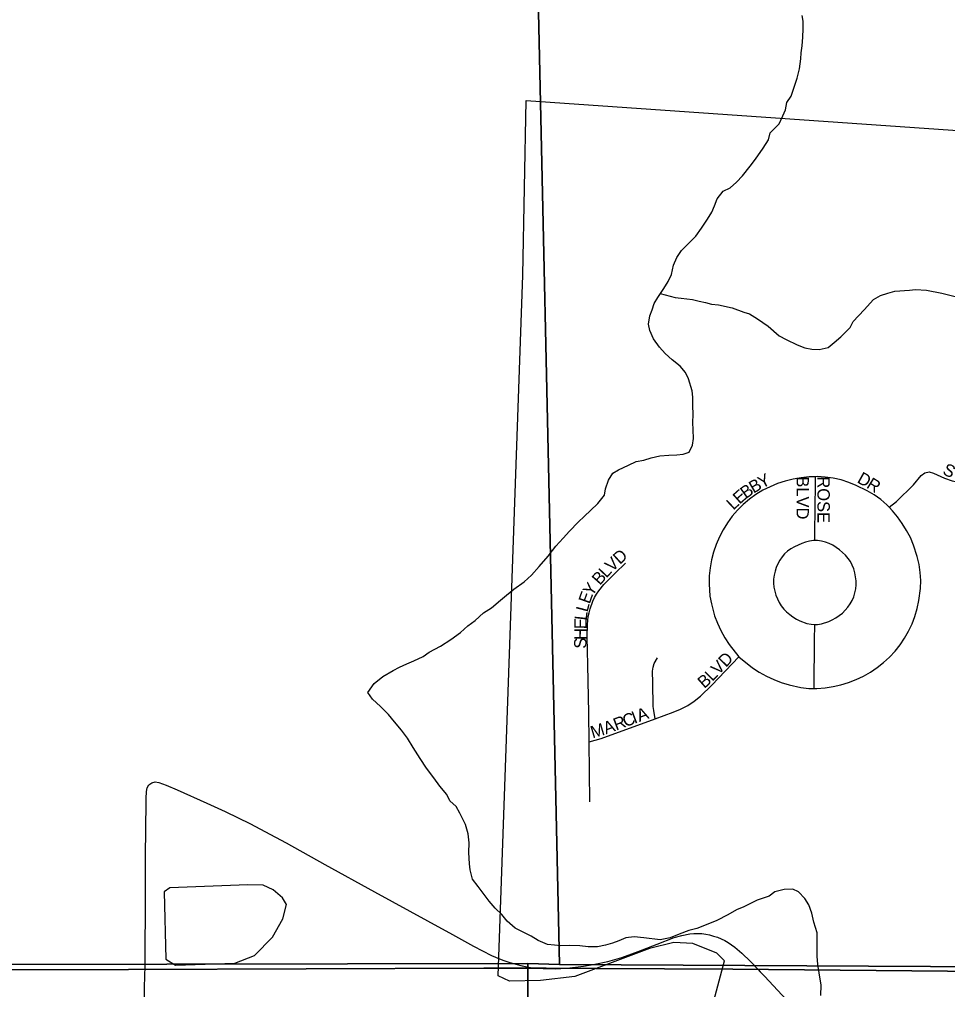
# Model space of a CAD drawing. Extents: x 1985906 to 2360102, y 891258 to 1222054.
# Drawn here: x 2112346 to 2116115, y 1025429 to 1029368 of the extents above; entities that cross this region are included whole.
import ezdxf

# ---------------------------------------------------------------- set-up
doc = ezdxf.new("R2010")
doc.units = 0
for name, color, linetype in [('GM_X_City_Street', 7, 'Continuous'), ('GM_X_City_Street_Text', 7, 'Continuous'), ('GM_X_Corporation', 7, 'Continuous'), ('GM_X_Minor_Lake', 7, 'Continuous'), ('GM_X_Minor_River', 7, 'Continuous'), ('GM_X_Section', 7, 'Continuous'), ('GM_X_Township', 7, 'Continuous'), ('GM_X_Township_Road', 7, 'Continuous')]:
    doc.layers.add(name, color=color, linetype=linetype)

msp = doc.modelspace()

# ---------------------------------------------------------------- linework, layer by layer
at = {"layer": 'GM_X_City_Street'}
for points in [[(2115878.5, 1027387), (2115908, 1027410.9), (2115976.4, 1027478.3), (2116008.4, 1027515.9), (2116022.9, 1027526.7), (2116041.1, 1027530.6), (2116058.7, 1027525.9), (2116103.1, 1027504.7), (2116133.8, 1027494.8), (2116165.5, 1027487.8), (2116197.6, 1027483.6), (2116230.1, 1027481.8), (2116262.6, 1027482.5), (2116360.6, 1027490.5), (2116540.5, 1027507.9), (2116851, 1027538), (2117063.4, 1027558.2), (2117161.7, 1027567.1), (2117214.4, 1027571.9)], [(2115579, 1027511.3), (2115552.9, 1027510.4), (2115520.2, 1027507.1), (2115487.9, 1027501.7), (2115456.1, 1027493.5), (2115424.9, 1027483.1), (2115394.5, 1027470.7), (2115365.1, 1027456), (2115337, 1027439), (2115310.6, 1027419.5), (2115285.7, 1027398.1), (2115262.2, 1027375.1), (2115240.7, 1027350.4), (2115221.1, 1027324), (2115204.1, 1027295.9), (2115189.1, 1027266.7), (2115176.2, 1027236.5), (2115165.5, 1027205.4), (2115157.1, 1027173.7), (2115151.2, 1027141.4), (2115147.9, 1027108.7), (2115147.6, 1027075.8), (2115150.6, 1027026.7), (2115156.1, 1026994.3), (2115169.5, 1026946.9), (2115180.7, 1026916), (2115194.4, 1026886.2), (2115210.3, 1026857.5), (2115228.2, 1026829.9), (2115267.7, 1026779.7)], [(2115576.2, 1027251.5), (2115576.6, 1027283.1), (2115578.7, 1027483), (2115579, 1027511.3)], [(2115878.5, 1027387), (2115868.5, 1027396.5), (2115843.7, 1027418), (2115817, 1027437.1), (2115788.6, 1027453.5), (2115744.4, 1027475.2), (2115714.2, 1027488), (2115683, 1027498), (2115651, 1027505), (2115618.5, 1027509.7), (2115585.7, 1027511.5), (2115579, 1027511.3)], [(2115573.9, 1026651.5), (2115585, 1026651.4), (2115617.8, 1026653.9), (2115650.3, 1026658.7), (2115682.2, 1026666.5), (2115713.6, 1026676.2), (2115744.2, 1026687.8), (2115774, 1026701.7), (2115802.6, 1026717.6), (2115829.9, 1026735.9), (2115855.7, 1026756.1), (2115879.8, 1026778.5), (2115901.9, 1026802.6), (2115922.5, 1026828.2), (2115941, 1026855.3), (2115957.3, 1026883.8), (2115971.3, 1026913.6), (2115983, 1026944.2), (2115992.2, 1026975.7), (2115998.8, 1027007.9), (2116004.9, 1027056.8), (2116006.3, 1027089.6), (2116004.6, 1027122.4), (2115999.4, 1027154.9), (2115991.6, 1027186.8), (2115976.6, 1027233.7), (2115964.3, 1027264.2), (2115949.1, 1027293.3), (2115931.6, 1027321), (2115912.3, 1027347.7), (2115891.4, 1027373), (2115878.5, 1027387)], [(2115576.2, 1027251.5), (2115571, 1027251.5), (2115554.7, 1027249.3), (2115538.8, 1027245.4), (2115523.3, 1027240), (2115493.3, 1027226.8), (2115479.1, 1027218.7), (2115465.8, 1027209.1), (2115453.8, 1027197.9), (2115443.1, 1027185.6), (2115433.7, 1027172.2), (2115425.9, 1027157.8), (2115419.7, 1027142.6), (2115414.7, 1027127), (2115411, 1027111), (2115408.8, 1027094.8), (2115408.4, 1027078.4), (2115410.1, 1027062.2), (2115413.6, 1027046.1), (2115418.3, 1027030.5), (2115424.2, 1027015.2), (2115431.4, 1027000.4), (2115440.1, 1026986.5), (2115450.3, 1026973.7), (2115461.8, 1026962.1), (2115474.2, 1026951.4), (2115487.5, 1026941.8), (2115501.4, 1026933.2), (2115516, 1026925.7), (2115543.5, 1026915.5), (2115561.4, 1026912.4), (2115575.9, 1026911.7)], [(2115575.9, 1026911.7), (2115586.6, 1026911.7), (2115603.1, 1026914), (2115632.6, 1026923), (2115647.4, 1026930), (2115661.7, 1026938), (2115675.4, 1026947.1), (2115688.1, 1026957.4), (2115699.8, 1026968.9), (2115710.4, 1026981.3), (2115719.9, 1026994.7), (2115728, 1027009), (2115734.5, 1027024), (2115739.4, 1027039.6), (2115742.6, 1027055.7), (2115744.1, 1027072), (2115743.8, 1027088.4), (2115742, 1027104.7), (2115738.8, 1027120.8), (2115734.5, 1027136.6), (2115728.5, 1027151.8), (2115720.8, 1027166.3), (2115711.5, 1027179.7), (2115700.8, 1027192.2), (2115689.3, 1027203.9), (2115676.9, 1027214.5), (2115663.6, 1027224.1), (2115649.5, 1027232.5), (2115634.7, 1027239.6), (2115619.3, 1027245), (2115603.5, 1027249), (2115587.3, 1027251.5), (2115576.2, 1027251.5)], [(2114660, 1026434.3), (2114658.4, 1026551), (2114655, 1026747.1), (2114652.4, 1026861.4), (2114653.1, 1026910.4), (2114656.5, 1026942.9), (2114659.8, 1026958.9), (2114664, 1026974.7), (2114675.3, 1027005.4), (2114682.1, 1027020.2), (2114689.9, 1027034.5), (2114698.9, 1027048.2), (2114719.7, 1027073.4), (2114765.6, 1027119.9), (2114807.9, 1027160.1)], [(2115573.9, 1026651.5), (2115574, 1026660.9), (2115575, 1026845.5), (2115575.9, 1026911.7)], [(2114928.3, 1026528.2), (2114922.7, 1026562.4), (2114920.1, 1026578.2), (2114917.9, 1026673.9), (2114917.2, 1026722.2), (2114919.3, 1026737.3), (2114924.2, 1026752.9), (2114937.1, 1026775.4)], [(2114928.3, 1026528.2), (2115001.3, 1026555.5), (2115031.2, 1026567.9), (2115060, 1026582.3), (2115086.8, 1026599.8), (2115111.8, 1026620.1), (2115158.6, 1026665.2), (2115267.7, 1026779.7)], [(2115267.7, 1026779.7), (2115323.2, 1026734.9), (2115350.8, 1026717.1), (2115379.7, 1026701.5), (2115409.5, 1026687.5), (2115440, 1026675.5), (2115471.5, 1026666.1), (2115519.7, 1026655.7), (2115552.2, 1026651.5), (2115573.9, 1026651.5)], [(2114660, 1026434.3), (2114709, 1026448.3), (2114928.3, 1026528.2)], [(2114663.2, 1026191.6), (2114660, 1026434.3)], [(2115280, 1025576.4), (2115315.5, 1025542.9), (2115346.2, 1025510.3)], [(2115346.2, 1025510.3), (2115354.8, 1025501), (2115371.5, 1025483.3), (2115460.9, 1025387.3), (2115527.4, 1025315), (2115596.7, 1025245.6), (2115642.2, 1025196.4), (2115673, 1025163.8), (2115699.6, 1025138.9), (2115739.1, 1025108), (2115779.4, 1025080.6), (2115872.8, 1025019.6), (2115914.7, 1024994.5), (2115943.8, 1024980.3), (2115959, 1024974.6), (2115974.6, 1024970.1), (2115990.6, 1024966.9), (2116006.8, 1024965), (2116023.1, 1024964), (2116088.7, 1024963.9), (2116203.4, 1024964.1), (2116299.1, 1024961.3)]]:
    msp.add_lwpolyline(points, dxfattribs=at)
at = {"layer": 'GM_X_Corporation'}
msp.add_lwpolyline([(2115085.8, 1025084.1), (2115209.6, 1025545.5), (2115178.7, 1025576.4), (2115080.3, 1025615.3), (2115004.3, 1025620.4), (2114904.7, 1025595.2), (2114602.1, 1025481.6), (2114462.4, 1025465.9), (2114336.5, 1025462.4), (2114291.1, 1025484.5), (2114391.2, 1028330), (2114403.7, 1029039.1), (2117246.2, 1028840.6)], dxfattribs=at)
at = {"layer": 'GM_X_Minor_Lake'}
for points in [[(2112956.8, 1025842.1), (2112934.9, 1025825.9), (2112940.8, 1025551.6), (2112980.9, 1025527.9), (2113220.8, 1025535.7), (2113300.6, 1025566.4), (2113374.1, 1025641), (2113415.6, 1025715.4), (2113431.2, 1025773.6), (2113415, 1025801.5), (2113376.8, 1025833.2), (2113336.6, 1025852.9), (2113274.6, 1025854.5)], [(2113274.6, 1025854.5), (2112956.8, 1025842.1)]]:
    msp.add_lwpolyline(points, dxfattribs=at)
at = {"layer": 'GM_X_Minor_River'}
for points in [[(2114921.4, 1028070.7), (2114906.9, 1028104.6), (2114900.5, 1028130.6), (2114906.1, 1028164.8), (2114915.8, 1028188.9), (2114923.5, 1028215.1), (2114939.3, 1028239.4), (2114962.9, 1028275.8), (2114980.6, 1028304.1), (2114994.3, 1028332.4), (2115001.8, 1028370.6), (2115015.5, 1028400.9), (2115035.2, 1028429.2), (2115092.7, 1028488.2), (2115116.3, 1028520.6), (2115140, 1028557), (2115157.7, 1028585.3), (2115169.4, 1028611.5), (2115179.1, 1028639.7), (2115204.8, 1028670.2), (2115232.7, 1028684.6), (2115258.5, 1028707), (2115282.3, 1028733.4), (2115313.9, 1028771.9), (2115335.6, 1028800.3), (2115367.2, 1028844.8), (2115388.8, 1028879.2), (2115394.5, 1028907.3), (2115432.1, 1028943.9), (2115445.8, 1028976.2), (2115457.5, 1029000.4), (2115463.2, 1029030.6), (2115480.9, 1029056.9), (2115494.4, 1029097.2), (2115504, 1029129.4), (2115513.6, 1029167.7), (2115519.1, 1029207.9), (2115520.8, 1029231.9), (2115524.4, 1029260.1), (2115528, 1029296.2), (2115529.6, 1029330.3), (2115529.2, 1029360.4), (2115524.8, 1029384.4)], [(2114949, 1028254.4), (2115009.5, 1028238.3), (2115033.7, 1028236.7), (2115079.9, 1028231.3), (2115106.1, 1028223.6), (2115132.3, 1028217.9), (2115156.5, 1028212.2), (2115184.6, 1028208.6), (2115241, 1028197.3), (2115287.4, 1028179.9), (2115311.6, 1028172.2), (2115344, 1028152.5), (2115386.6, 1028123), (2115431.3, 1028083.5), (2115459.6, 1028067.8), (2115504, 1028046.4), (2115536.3, 1028034.8), (2115564.5, 1028029.1), (2115594.6, 1028027.5), (2115630.7, 1028036), (2115654.5, 1028056.4), (2115682.3, 1028078.8), (2115720, 1028117.4), (2115731.7, 1028141.7), (2115777.3, 1028188.4), (2115814.9, 1028231), (2115842.8, 1028247.4), (2115872.8, 1028255.9), (2115900.8, 1028264.3), (2115961, 1028269.1), (2115985.1, 1028271.4), (2116029.3, 1028268), (2116091.7, 1028256.8), (2116146.1, 1028243.5)], [(2114780.3, 1025626), (2114754.3, 1025617.6), (2114726.3, 1025609.2), (2114694.3, 1025602.8), (2114656.1, 1025602.3), (2114622, 1025605.8), (2114579.8, 1025607.3), (2114545.6, 1025606.8), (2114519.5, 1025608.5), (2114491.3, 1025612.1), (2114453, 1025627.6), (2114424.6, 1025645.3), (2114386.2, 1025664.8), (2114360, 1025678.5), (2114327.5, 1025706.2), (2114305, 1025734), (2114278.6, 1025759.7), (2114254.1, 1025787.4), (2114233.7, 1025815.2), (2114209.2, 1025847), (2114186.7, 1025876.8), (2114176.2, 1025914.7), (2114173.8, 1025938.8), (2114171.2, 1025984.9), (2114172.7, 1026025), (2114168.2, 1026061), (2114157.7, 1026099), (2114135, 1026144.8), (2114120.6, 1026172.7), (2114094.2, 1026194.4), (2114081.8, 1026220.3), (2114053.3, 1026254.1), (2114028.7, 1026287.8), (2114000.1, 1026327.6), (2113973.5, 1026367.3), (2113944.8, 1026411), (2113922.2, 1026448.9), (2113897.7, 1026482.6), (2113869.2, 1026516.3), (2113844.7, 1026546.1), (2113812.1, 1026577.8), (2113779.6, 1026607.4), (2113761.2, 1026635.2), (2113786.8, 1026671.7), (2113822.6, 1026700.2), (2113864.4, 1026724.9), (2113890.4, 1026737.2), (2113920.3, 1026751.7), (2113948.3, 1026764.1), (2113986.2, 1026780.6), (2114010.1, 1026799), (2114055.9, 1026823.7), (2114097.8, 1026850.3), (2114137.6, 1026878.9), (2114167.3, 1026905.4), (2114197.2, 1026927.8), (2114230.9, 1026958.4), (2114262.8, 1026978.9), (2114300.5, 1027009.4), (2114324.4, 1027029.8), (2114354.2, 1027054.3), (2114396, 1027084.9), (2114425.7, 1027111.4), (2114457.4, 1027145.9), (2114493, 1027188.5), (2114524.6, 1027229), (2114554.3, 1027261.5), (2114580.1, 1027290), (2114615.7, 1027326.5), (2114641.5, 1027350.9), (2114665.3, 1027373.3), (2114695.1, 1027401.8), (2114722.7, 1027436.3), (2114726.4, 1027462.4), (2114738, 1027496.6), (2114755.7, 1027525), (2114779.6, 1027539.3), (2114819.6, 1027557.9), (2114851.5, 1027572.4), (2114881.5, 1027578.8), (2114911.6, 1027587.2), (2114947.6, 1027595.7), (2114983.7, 1027598.2), (2115015.8, 1027600.6), (2115041.9, 1027603), (2115065.9, 1027611.3), (2115079.6, 1027639.6), (2115083.2, 1027665.7), (2115082.8, 1027701.8), (2115080.4, 1027731.8), (2115082, 1027764), (2115081.5, 1027800.1), (2115081.1, 1027834.2), (2115078.7, 1027860.2), (2115064, 1027908.1), (2115051.7, 1027934), (2115029.2, 1027959.8), (2114996.8, 1027985.4), (2114968.3, 1028011.2), (2114945.9, 1028036.9), (2114921.4, 1028070.7)], [(2115600.5, 1025404.3), (2115602, 1025446.4), (2115593.3, 1025496.4), (2115588.8, 1025530.5), (2115586.4, 1025564.5), (2115585.2, 1025658.8), (2115572.6, 1025702.7), (2115564.1, 1025738.7), (2115551.6, 1025772.7), (2115535.2, 1025798.5), (2115510.7, 1025826.2), (2115486.5, 1025836), (2115452.4, 1025835.5), (2115414.3, 1025825), (2115390.5, 1025808.6), (2115342.5, 1025791.9), (2115288.6, 1025765.1), (2115258.6, 1025752.7), (2115222.8, 1025732.2), (2115178.9, 1025709.5), (2115134.9, 1025690.9), (2115097, 1025676.3), (2115065, 1025667.9), (2115025, 1025653.3), (2114989, 1025638.8), (2114949, 1025630.2), (2114882.6, 1025639.4), (2114842.4, 1025642.9), (2114808.3, 1025638.4), (2114780.3, 1025626)]]:
    msp.add_lwpolyline(points, dxfattribs=at)
at = {"layer": 'GM_X_Section'}
for points in [[(2108603.9, 1030894.8), (2114421.7, 1030873.2), (2114539.2, 1025530.7), (2114411.1, 1025533.9), (2108547.5, 1025523.2)], [(2119807.2, 1030846.8), (2119810.6, 1025501.6), (2114539.2, 1025530.7), (2114421.7, 1030873.2)], [(2108547.5, 1025523.2), (2114411.1, 1025533.9), (2114408.8, 1020130.7), (2108533.3, 1020120), (2108534.6, 1020234.1)], [(2114539.2, 1025530.7), (2119810.6, 1025501.6), (2119792.3, 1020106.2), (2114408.8, 1020130.7), (2114411.1, 1025533.9)]]:
    msp.add_lwpolyline(points, close=True, dxfattribs=at)
at = {"layer": 'GM_X_Township'}
for points in [[(2121478, 1025500.5), (2121077.9, 1025503.4), (2120547.1, 1025507.1), (2119801.8, 1025512.5), (2117132.9, 1025494.3), (2115243.5, 1025511.4), (2114688.2, 1025513.9), (2114485.4, 1025515.7), (2114232.2, 1025515), (2112790.1, 1025510.5), (2112030.8, 1025508.2)], [(2112030.8, 1025508.2), (2112790.1, 1025510.5), (2114232.2, 1025515), (2114485.4, 1025515.7), (2114688.2, 1025513.9), (2115243.5, 1025511.4), (2117132.9, 1025494.3), (2119801.8, 1025512.5), (2120547.1, 1025507.1), (2121077.9, 1025503.4), (2121478, 1025500.5)]]:
    msp.add_lwpolyline(points, dxfattribs=at)
at = {"layer": 'GM_X_Township_Road'}
for points in [[(2112860.8, 1026179.1), (2112860.9, 1026205), (2112862.3, 1026232.5), (2112865.6, 1026247.3), (2112872.7, 1026260), (2112883.8, 1026268.8), (2112897.5, 1026272), (2112912.4, 1026269.8), (2112942.6, 1026259), (2112987.5, 1026239.3), (2113107.2, 1026186.2), (2113181.5, 1026151.3), (2113284.7, 1026101.3), (2113342.8, 1026071), (2113429.2, 1026024.1), (2113587.1, 1025936.8), (2113788.3, 1025826), (2114004.1, 1025707.6), (2114104.7, 1025652.3), (2114191, 1025605), (2114263.9, 1025567.1), (2114279.6, 1025560.7)], [(2112856.5, 1025524.8), (2112857.2, 1025566.6), (2112858.8, 1025779.8), (2112858.8, 1025960.2), (2112860.2, 1026091.5), (2112860.8, 1026179.1)], [(2114568.3, 1025515.3), (2114571, 1025515.4), (2114636.8, 1025523.9), (2114683.2, 1025532.3), (2114735.5, 1025543.2), (2114792, 1025558.4), (2114859.5, 1025582.9), (2114936.3, 1025613.6), (2115005, 1025639.9), (2115036.4, 1025648.9), (2115068.4, 1025654.8), (2115084.6, 1025656.2), (2115100.9, 1025656.5), (2115117.1, 1025655.7), (2115133.3, 1025653.6), (2115149.3, 1025650.3), (2115165.1, 1025646.1), (2115180.5, 1025640.9), (2115195.6, 1025634.7), (2115210.3, 1025627.5), (2115224.5, 1025619.5), (2115251.3, 1025600.9), (2115280, 1025576.4)], [(2114279.6, 1025560.7), (2114309.6, 1025548.4), (2114334.4, 1025539.5), (2114362.2, 1025531.4), (2114388.6, 1025524.6), (2114415.7, 1025519.8)], [(2112853.4, 1025353.2), (2112855.1, 1025438.2), (2112856.5, 1025524.8)], [(2114415.7, 1025519.8), (2114430.5, 1025517.3), (2114446.2, 1025515.9), (2114473.6, 1025514.2), (2114522.5, 1025512.5), (2114568.3, 1025515.3)]]:
    msp.add_lwpolyline(points, dxfattribs=at)

# ---------------------------------------------------------------- texts
at = {"layer": 'GM_X_City_Street_Text'}
for s, rotation, p in [('S', 335.0235, (2116091.7, 1027523)), ('Y', 27.0684, (2115360.8, 1027461.8)), ('D', 330.8881, (2115744.6, 1027489.5)), ('B', 35.6944, (2115296.2, 1027419.7)), ('B', 30.4181, (2115327.3, 1027442.1)), ('BLVD', 270, (2115502.1, 1027512.5)), ('ROSE', 270, (2115587.1, 1027512.5)), ('R', 328.2907, (2115782.6, 1027468.3)), ('E', 41.8105, (2115271, 1027397.1)), ('L', 43.2128, (2115245.6, 1027373.2)), ('D', 42.3869, (2114784.7, 1027152.6)), ('V', 43.6322, (2114753.1, 1027122.4)), ('B', 48.6256, (2114703.7, 1027067.8)), ('L', 46.8744, (2114729.6, 1027097.3)), ('Y', 56.3887, (2114672.3, 1027022.2)), ('E', 70.3682, (2114661.9, 1026991.9)), ('L', 75.5993, (2114653.5, 1026959)), ('E', 89.3361, (2114649.6, 1026891.9)), ('L', 83.69, (2114650, 1026925.8)), ('H', 89.334, (2114649.1, 1026848)), ('S', 89.3306, (2114648.7, 1026812.7)), ('D', 46.2157, (2115215.4, 1026735)), ('V', 46.2157, (2115185, 1026703.2)), ('B', 41.6668, (2115127.6, 1026648.8)), ('L', 45.5338, (2115159.9, 1026677.6)), ('R', 20.5553, (2114769.4, 1026479.7)), ('C', 20.5553, (2114806.5, 1026493.6)), ('I', 20.5714, (2114843.6, 1026507.5)), ('A', 20.5573, (2114864.2, 1026515.2)), ('M', 16.6923, (2114674, 1026448.2)), ('A', 20.1201, (2114727.7, 1026464.4))]:
    msp.add_text(s, height=50, rotation=rotation, dxfattribs=at).set_placement(p)

doc.saveas('drawing.dxf')
